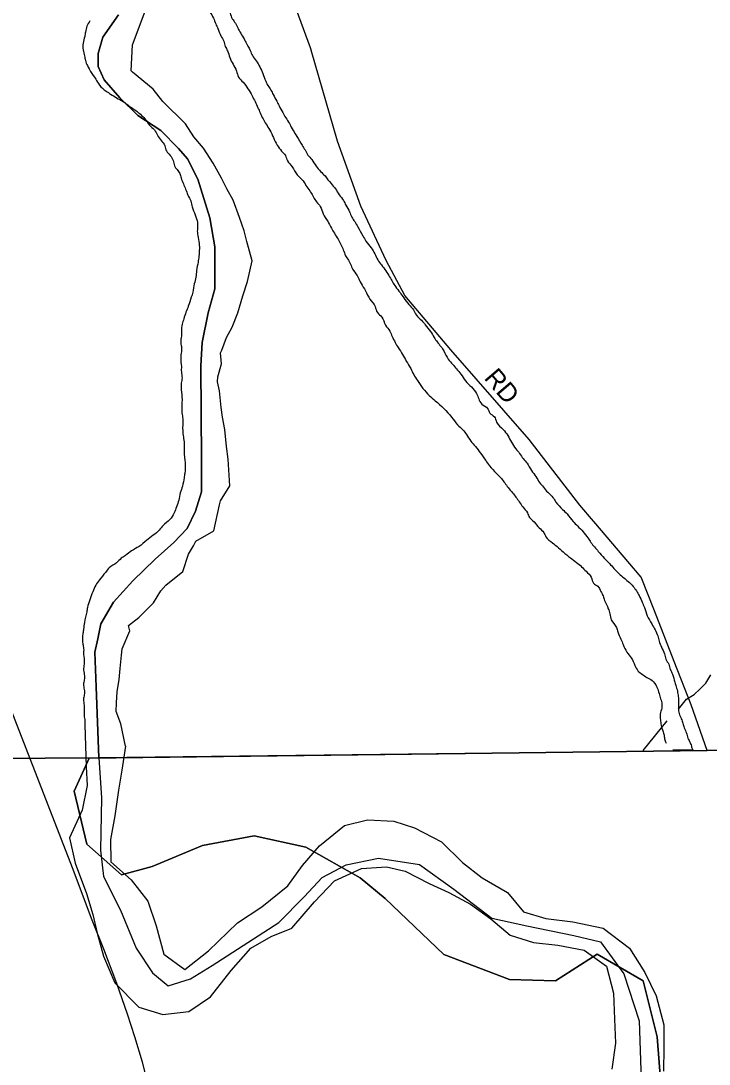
# Model space of a CAD drawing. Extents: x 2010165 to 2382125, y 1060529 to 1407316.
# Drawn here: x 2216012 to 2217860, y 1221171 to 1223974 of the extents above; entities that cross this region are included whole.
import ezdxf

# ---------------------------------------------------------------- set-up
doc = ezdxf.new("R2010")
doc.units = 0
for name, color, linetype in [('GM_X_Adjacent_County', 7, 'Continuous'), ('GM_X_City_Street', 7, 'Continuous'), ('GM_X_City_Street_Text', 7, 'Continuous'), ('GM_X_Corporation', 7, 'Continuous'), ('GM_X_County', 7, 'Continuous'), ('GM_X_Major_River', 7, 'Continuous'), ('GM_X_Minor_River', 7, 'Continuous'), ('GM_X_Rail_Line', 7, 'Continuous')]:
    doc.layers.add(name, color=color, linetype=linetype)

msp = doc.modelspace()

# ---------------------------------------------------------------- linework, layer by layer
at = {"layer": 'GM_X_Adjacent_County'}
msp.add_lwpolyline([(2217732.1, 1221094.9), (2217720.9, 1221244.8), (2217683.4, 1221394.7), (2217559.6, 1221466.3), (2217447.4, 1221394.7), (2217323.7, 1221398.4), (2217147.6, 1221465.8), (2216990.3, 1221615.7), (2216922.8, 1221671.9), (2216776.7, 1221754.3), (2216638.1, 1221784.3), (2216499.5, 1221758.1), (2216364.6, 1221701.9), (2216282.2, 1221679.4), (2216188.5, 1221761.8), (2216154.8, 1221904.2), (2216195, 1221993.3), (2217854.6, 1222013.8), (2218902.3, 1222026.2), (2221110.2, 1222044.8)], dxfattribs=at)
at = {"layer": 'GM_X_City_Street'}
for points in [[(2216791.6, 1223895.7), (2216791.3, 1223896.6), (2216789.9, 1223901.8), (2216751.7, 1224004), (2216685.6, 1224126.2), (2216601.5, 1224218.3), (2216363.2, 1224492.7), (2216265.6, 1224627), (2216264.9, 1224628)], [(2217549.9, 1222630.2), (2217513.3, 1222673.4), (2217377.1, 1222849.7), (2217166.8, 1223090), (2217042.6, 1223236.2), (2216992.5, 1223330.4), (2216924.4, 1223476.7), (2216862.2, 1223651.1), (2216791.6, 1223895.7)], [(2217854.6, 1222013.8), (2217811.9, 1222136.4), (2217765.8, 1222252.6), (2217713.6, 1222389), (2217677.5, 1222479.1), (2217550.9, 1222628.9), (2217549.9, 1222630.2)], [(2217854.6, 1222013.8), (2218902.4, 1222026.2)]]:
    msp.add_lwpolyline(points, dxfattribs=at)
at = {"layer": 'GM_X_Corporation'}
for points in [[(2216273.8, 1223990.5), (2216231.7, 1223930.3), (2216219.7, 1223886.2), (2216219.6, 1223852.1), (2216235.6, 1223816), (2216277.5, 1223767.9), (2216325.5, 1223719.7), (2216387.4, 1223679.6), (2216435.4, 1223631.5), (2216459.3, 1223603.4), (2216487.3, 1223549.2), (2216519.2, 1223444.9), (2216533.1, 1223366.7), (2216533, 1223254.4), (2216514.9, 1223190.2), (2216498.9, 1223110), (2216494.8, 1223047.8), (2216496.6, 1222795.1), (2216496.5, 1222708.8), (2216480.4, 1222656.7), (2216458.4, 1222610.5), (2216422.4, 1222572.4), (2216372.3, 1222528.3), (2216312.3, 1222470.1), (2216260.3, 1222412), (2216226.2, 1222353.8), (2216218.2, 1222313.7), (2216210.1, 1222277.6), (2216214, 1222185.3), (2216221.3, 1221994.5), (2211174.9, 1221962.9)], [(2219698.9, 1222035.7), (2216221.3, 1221994.5), (2216214, 1222185.3), (2216210.1, 1222277.6), (2216218.2, 1222313.7), (2216226.2, 1222353.8), (2216260.3, 1222412), (2216312.3, 1222470.1), (2216372.3, 1222528.3), (2216422.4, 1222572.4), (2216458.4, 1222610.5), (2216480.4, 1222656.7), (2216496.5, 1222708.8), (2216496.6, 1222795.1), (2216494.8, 1223047.8), (2216498.9, 1223110), (2216514.9, 1223190.2), (2216533, 1223254.4), (2216533.1, 1223366.7), (2216519.2, 1223444.9), (2216487.3, 1223549.2), (2216459.3, 1223603.4), (2216435.4, 1223631.5), (2216387.4, 1223679.6), (2216325.5, 1223719.7), (2216277.5, 1223767.9), (2216235.6, 1223816), (2216219.6, 1223852.1), (2216219.7, 1223886.2), (2216231.7, 1223930.3), (2216273.8, 1223990.5)], [(2211174.9, 1221962.9), (2216221.3, 1221994.5), (2216228.4, 1221886.4), (2216225.9, 1221745.8), (2216233.7, 1221675.5), (2216279.5, 1221585), (2216321.3, 1221482.5), (2216365.2, 1221416.2), (2216407.2, 1221381.9), (2216467.4, 1221399.9), (2216525.7, 1221435.9), (2216704.6, 1221552), (2216773, 1221620.2), (2216821.3, 1221672.3), (2216885.6, 1221706.3), (2216971.8, 1221724.2), (2217082.1, 1221707.9), (2217174.1, 1221641.4), (2217276.1, 1221562.9), (2217370.3, 1221542.6), (2217496.6, 1221516.3), (2217568.7, 1221500.1), (2217630.6, 1221413.6), (2217672.3, 1221287), (2217677.8, 1221128.3)]]:
    msp.add_lwpolyline(points, dxfattribs=at)
at = {"layer": 'GM_X_County'}
msp.add_lwpolyline([(2221110.2, 1222044.8), (2218902.3, 1222026.2), (2217854.6, 1222013.8), (2216195, 1221993.3), (2216154.8, 1221904.2), (2216188.5, 1221761.8), (2216282.2, 1221679.4), (2216364.6, 1221701.9), (2216499.5, 1221758.1), (2216638.1, 1221784.3), (2216776.7, 1221754.3), (2216922.8, 1221671.9), (2216990.3, 1221615.7), (2217147.6, 1221465.8), (2217323.7, 1221398.4), (2217447.4, 1221394.7), (2217559.6, 1221466.3), (2217683.4, 1221394.7), (2217720.9, 1221244.8), (2217732.1, 1221094.9)], dxfattribs=at)
at = {"layer": 'GM_X_Major_River'}
for points in [[(2216292.7, 1222025.8), (2216280.4, 1222085.5), (2216267.3, 1222119), (2216268.9, 1222142.2), (2216270.5, 1222171.3), (2216276.1, 1222204.6), (2216278.2, 1222234.1), (2216281.7, 1222269.8), (2216283.7, 1222286.6), (2216304.4, 1222335), (2216301.2, 1222349.4), (2216328.2, 1222370.9), (2216367.7, 1222411), (2216387.6, 1222442.4), (2216400.9, 1222458.2), (2216446.4, 1222495.1), (2216461.5, 1222541.4), (2216475.5, 1222563.5), (2216482, 1222576.7), (2216529.6, 1222603.6), (2216545.3, 1222673.9), (2216547.6, 1222684.9), (2216573, 1222725.1), (2216568.6, 1222796.9), (2216564.1, 1222830.9), (2216559.5, 1222876), (2216553, 1222909.8), (2216549.4, 1222935.4), (2216544.9, 1222980.1), (2216540.1, 1223004.7), (2216540.7, 1223017.6), (2216550.6, 1223053.1), (2216547.6, 1223082.3), (2216551.9, 1223089.9), (2216564.2, 1223123.4), (2216578.9, 1223151.5), (2216594.8, 1223189.4), (2216607.6, 1223235.6), (2216620.2, 1223274.1), (2216632.5, 1223329.1), (2216618.2, 1223381.4), (2216611.3, 1223410.4), (2216599.1, 1223446.4), (2216581.8, 1223492.5), (2216565, 1223523.3), (2216550.5, 1223551.8), (2216528, 1223592), (2216502.2, 1223632.6), (2216476, 1223662.6), (2216453.9, 1223697.6), (2216393.4, 1223757.5), (2216366.6, 1223790.6), (2216311.6, 1223836.7), (2216308.1, 1223840.5), (2216311.1, 1223910.1), (2216348.1, 1224007.4)], [(2216183.6, 1222082.8), (2216187.1, 1221970.3), (2216189.6, 1221920.2), (2216176.1, 1221853.8), (2216142.8, 1221779.3), (2216157.4, 1221711.2), (2216188.1, 1221629.3), (2216204.6, 1221573.3), (2216217, 1221523.2), (2216233.6, 1221461.2), (2216264.2, 1221389.3), (2216328.8, 1221323.7), (2216393.1, 1221304.2), (2216463, 1221312.9), (2216520.7, 1221351.6), (2216576.2, 1221422.3), (2216629.7, 1221483), (2216683.5, 1221513.6), (2216739.3, 1221536.2), (2216800.7, 1221607), (2216854.3, 1221663.7), (2216926.1, 1221696.5), (2216994.1, 1221701.2), (2217044.2, 1221689.6), (2217108.6, 1221656.1), (2217160.8, 1221632.6), (2217219.1, 1221601), (2217273.5, 1221561.4), (2217325.9, 1221517.8), (2217388.1, 1221498.3), (2217454.2, 1221490.9), (2217524.4, 1221477.5), (2217584.8, 1221434), (2217603.5, 1221361.9), (2217606.1, 1221291.7), (2217608.6, 1221227.6), (2217599.2, 1221157.3)], [(2216292.8, 1222025.5), (2216283.3, 1221961.2), (2216273.8, 1221906.9), (2216264.3, 1221838.6), (2216252.9, 1221774.3), (2216253.4, 1221714.2), (2216307.9, 1221666.5), (2216352.4, 1221608.8), (2216375, 1221542.8), (2216395.7, 1221466.8), (2216452.1, 1221425.2), (2216515.7, 1221475.9), (2216593.1, 1221550.9), (2216658.7, 1221593.6), (2216728.3, 1221650.5), (2216767.9, 1221705), (2216813.4, 1221757.6), (2216881, 1221812.4), (2216942.9, 1221827.1), (2217013, 1221823.7), (2217069.2, 1221806.2), (2217141.6, 1221768.8), (2217198.1, 1221713.2), (2217250.5, 1221671.5), (2217318.9, 1221632.1), (2217361.4, 1221580.3), (2217421.6, 1221562.8), (2217493.7, 1221553.5), (2217575.9, 1221536.2), (2217646.5, 1221482.7), (2217687.1, 1221416.9), (2217717.6, 1221355), (2217738.3, 1221276.9), (2217738.9, 1221214.8), (2217737.4, 1221152.6)]]:
    msp.add_lwpolyline(points, dxfattribs=at)
for points in [[(2216197.3, 1223974.3), (2216189.2, 1223960.3), (2216185.2, 1223944.3), (2216183.1, 1223932.2), (2216179.1, 1223914.2), (2216179, 1223896.1), (2216183, 1223880.1), (2216184.9, 1223868.1), (2216190.9, 1223854), (2216198.9, 1223837.9), (2216212.8, 1223817.8), (2216222.8, 1223801.8), (2216240.8, 1223785.7), (2216252.7, 1223777.6), (2216268.7, 1223767.6), (2216286.7, 1223757.5), (2216302.7, 1223745.4), (2216320.7, 1223733.3), (2216332.7, 1223723.3), (2216344.7, 1223711.2), (2216356.6, 1223695.1), (2216370.6, 1223681.1), (2216378.6, 1223667), (2216388.5, 1223652.9), (2216398.5, 1223638.9), (2216402.5, 1223624.8), (2216412.4, 1223612.8), (2216420.4, 1223598.7), (2216424.4, 1223584.7), (2216438.3, 1223564.6), (2216442.3, 1223552.5), (2216448.2, 1223536.5), (2216454.2, 1223522.4), (2216460.2, 1223506.3), (2216468.1, 1223490.3), (2216472.1, 1223474.2), (2216486, 1223432.1), (2216485.9, 1223416), (2216485.9, 1223402), (2216489.8, 1223381.9), (2216489.7, 1223341.8), (2216487.7, 1223325.8), (2216483.6, 1223303.7), (2216481.5, 1223285.7), (2216477.5, 1223267.7), (2216473.4, 1223245.6), (2216469.4, 1223231.6), (2216461.3, 1223207.6), (2216455.2, 1223191.5), (2216449.2, 1223173.5), (2216445.1, 1223159.5), (2216443.1, 1223139.4), (2216443, 1223127.4), (2216441, 1223111.4), (2216442.9, 1223099.3), (2216442.9, 1223085.3), (2216440.9, 1223069.2), (2216442.8, 1223045.2), (2216442.7, 1223031.1), (2216444.7, 1223015.1), (2216442.6, 1223001.1), (2216442.6, 1222983), (2216444.5, 1222956.9), (2216444.4, 1222920.8), (2216446.4, 1222904.8), (2216446.3, 1222872.7), (2216448.2, 1222856.6), (2216450.2, 1222838.6), (2216450.1, 1222812.5), (2216452, 1222794.5), (2216451.9, 1222758.4), (2216449.9, 1222746.4), (2216445.8, 1222724.3), (2216439.8, 1222706.3), (2216435.7, 1222686.2), (2216429.7, 1222668.2), (2216423.6, 1222652.2), (2216411.5, 1222634.2), (2216393.5, 1222618.2), (2216383.4, 1222606.2), (2216367.4, 1222592.2), (2216349.3, 1222578.2), (2216329.2, 1222562.2), (2216309.2, 1222550.2), (2216293.1, 1222538.2), (2216281.1, 1222530.2), (2216269, 1222518.3), (2216249, 1222504.3), (2216238.9, 1222492.3), (2216222.8, 1222472.2), (2216212.8, 1222458.2), (2216204.7, 1222440.2), (2216196.7, 1222418.2), (2216190.6, 1222398.1), (2216188.5, 1222386.1), (2216182.5, 1222358.1), (2216180.4, 1222340)], [(2216180.4, 1222340), (2216178.4, 1222328), (2216178.3, 1222299.9), (2216180.3, 1222287.9), (2216180.2, 1222271.8), (2216182.1, 1222249.8), (2216180.1, 1222233.7), (2216182, 1222217.7), (2216182, 1222203.7), (2216180, 1222191.6), (2216181.9, 1222177.6), (2216181.9, 1222163.6), (2216179.8, 1222151.5), (2216181.8, 1222135.5), (2216181.7, 1222107.4), (2216183.7, 1222093.4), (2216183.6, 1222082.8)]]:
    msp.add_spline(points, degree=3, dxfattribs=at)
at = {"layer": 'GM_X_Minor_River'}
msp.add_line((2217816.7, 1222015.7), (2217763, 1222015.1), dxfattribs=at)
for points in [[(2217777.8, 1222124.6), (2217799.6, 1222151.8), (2217819.5, 1222164.1), (2217835.4, 1222178.3), (2217851.2, 1222194.6), (2217864.9, 1222216.9)], [(2217682.9, 1222014.2), (2217747.4, 1222093.4)]]:
    msp.add_lwpolyline(points, dxfattribs=at)
for points in [[(2215982.4, 1225113.9), (2215986.4, 1225101.9), (2215998.4, 1225083.8), (2216030.2, 1225019.6), (2216040.2, 1225003.5), (2216044.1, 1224991.4), (2216078, 1224923.2), (2216085.9, 1224909.1), (2216095.9, 1224893), (2216103.8, 1224875), (2216111.8, 1224862.9), (2216121.8, 1224842.8), (2216129.7, 1224828.8), (2216139.7, 1224812.7), (2216145.7, 1224800.7), (2216153.6, 1224786.6), (2216159.6, 1224772.5), (2216169.6, 1224756.5), (2216179.5, 1224738.4), (2216185.5, 1224724.3), (2216195.4, 1224710.3), (2216207.4, 1224692.2), (2216213.4, 1224680.1), (2216223.3, 1224666.1), (2216229.3, 1224652), (2216245.3, 1224627.9), (2216251.2, 1224609.9), (2216263.2, 1224593.8), (2216279.1, 1224573.7), (2216285.1, 1224559.6), (2216295.1, 1224545.6), (2216303, 1224531.5), (2216311, 1224515.4), (2216321, 1224499.4), (2216330.9, 1224485.3), (2216336.9, 1224473.3), (2216350.9, 1224457.2), (2216362.9, 1224449.1), (2216374.9, 1224447.1), (2216388.9, 1224441), (2216400.8, 1224431), (2216412.8, 1224410.9), (2216410.7, 1224388.8), (2216412.7, 1224374.8), (2216414.6, 1224358.7), (2216418.6, 1224344.7), (2216422.6, 1224332.6), (2216426.5, 1224318.6), (2216432.5, 1224302.5), (2216436.5, 1224290.5), (2216444.4, 1224272.4), (2216450.4, 1224258.4), (2216458.3, 1224242.3), (2216464.3, 1224226.2), (2216476.2, 1224198.1), (2216484.2, 1224184.1), (2216490.2, 1224172), (2216496.1, 1224158), (2216504.1, 1224143.9), (2216512.1, 1224127.9), (2216518, 1224115.8), (2216526, 1224101.8), (2216536, 1224083.7), (2216541.9, 1224071.6), (2216545.9, 1224057.6), (2216557.8, 1224029.5), (2216561.8, 1224015.4), (2216571.8, 1223999.3), (2216577.7, 1223983.3), (2216585.7, 1223971.2), (2216593.6, 1223957.2), (2216599.6, 1223945.1), (2216609.6, 1223929.1), (2216615.6, 1223917), (2216627.5, 1223894.9), (2216633.5, 1223880.9), (2216643.4, 1223866.8), (2216653.4, 1223850.7), (2216661.3, 1223832.7), (2216669.3, 1223812.6), (2216675.3, 1223800.5), (2216683.2, 1223788.5), (2216689.2, 1223776.4), (2216699.2, 1223758.4), (2216705.1, 1223746.3), (2216715.1, 1223728.2), (2216723.1, 1223714.2), (2216733, 1223698.1), (2216743, 1223680), (2216752.9, 1223664), (2216766.9, 1223639.9), (2216774.9, 1223627.8), (2216782.8, 1223613.8), (2216792.8, 1223601.7), (2216804.8, 1223583.6), (2216816.7, 1223569.5), (2216828.7, 1223557.5)], [(2215987.5, 1225044.3), (2215997.5, 1225032.3), (2216003.5, 1225016.2), (2216009.4, 1225004.1), (2216017.4, 1224990.1), (2216021.4, 1224974), (2216029.3, 1224954), (2216033.3, 1224941.9), (2216037.2, 1224929.9), (2216043.2, 1224917.8), (2216055.2, 1224895.7), (2216067.1, 1224869.6), (2216075, 1224847.6), (2216081, 1224825.5), (2216088.9, 1224809.4), (2216094.9, 1224795.4), (2216108.8, 1224767.3), (2216120.8, 1224751.2), (2216126.8, 1224739.1), (2216136.7, 1224725.1), (2216142.7, 1224713), (2216154.7, 1224696.9), (2216166.6, 1224680.9), (2216178.6, 1224666.8), (2216190.6, 1224640.7), (2216198.5, 1224620.6), (2216210.5, 1224608.6), (2216218.4, 1224590.5), (2216230.4, 1224572.4), (2216236.4, 1224558.3), (2216252.3, 1224538.2), (2216260.3, 1224522.2), (2216266.2, 1224504.1), (2216278.2, 1224490.1), (2216284.2, 1224474), (2216294.1, 1224449.9), (2216306, 1224423.8), (2216314, 1224411.7), (2216320, 1224397.7), (2216327.9, 1224385.6), (2216335.9, 1224365.6), (2216349.8, 1224341.5), (2216357.8, 1224327.4), (2216365.7, 1224291.3), (2216369.7, 1224277.2), (2216375.6, 1224259.2), (2216381.6, 1224247.1), (2216389.5, 1224229.1), (2216399.5, 1224211), (2216409.5, 1224196.9), (2216417.4, 1224180.8), (2216425.4, 1224166.8), (2216435.4, 1224154.7), (2216439.3, 1224140.7), (2216445.3, 1224128.6), (2216451.3, 1224114.6), (2216461.2, 1224100.5), (2216469.2, 1224086.4), (2216479.2, 1224070.4), (2216495.1, 1224042.3), (2216503.1, 1224030.2), (2216519, 1223998.1), (2216529, 1223982), (2216534.9, 1223965.9), (2216540.9, 1223953.9), (2216548.8, 1223933.8), (2216556.8, 1223919.8), (2216560.8, 1223905.7), (2216566.7, 1223893.7), (2216572.7, 1223875.6), (2216590.6, 1223839.5), (2216596.6, 1223823.4), (2216608.5, 1223809.3), (2216632.5, 1223773.2), (2216648.4, 1223741), (2216654.3, 1223727), (2216662.3, 1223710.9), (2216670.3, 1223696.9), (2216680.2, 1223680.8), (2216700.1, 1223640.6), (2216712.1, 1223624.6), (2216722.1, 1223612.5), (2216728, 1223598.4), (2216740, 1223582.4), (2216754, 1223560.3), (2216769.9, 1223544.2), (2216779.9, 1223528.1), (2216789.9, 1223514.1), (2216805.8, 1223487.9), (2216815.8, 1223475.9), (2216823.7, 1223455.8), (2216835.7, 1223435.7), (2216845.6, 1223417.6), (2216853.6, 1223403.6), (2216863.6, 1223387.5), (2216877.5, 1223359.4), (2216883.4, 1223343.3)], [(2216828.7, 1223557.5), (2216844.7, 1223537.4), (2216856.6, 1223523.3), (2216866.6, 1223507.2), (2216878.6, 1223491.2), (2216884.5, 1223479.1), (2216894.5, 1223461), (2216900.5, 1223447), (2216908.4, 1223434.9), (2216916.4, 1223420.9), (2216930.3, 1223396.8), (2216938.3, 1223382.7), (2216952.3, 1223364.6), (2216962.2, 1223348.6), (2216970.2, 1223332.5), (2216980.2, 1223318.4), (2216992.1, 1223302.3), (2217002.1, 1223286.3), (2217018, 1223260.2), (2217030, 1223244.1), (2217040, 1223230), (2217053.9, 1223211.9), (2217065.9, 1223197.9), (2217073.9, 1223183.8), (2217087.8, 1223169.7), (2217097.8, 1223157.7), (2217111.8, 1223139.6), (2217121.7, 1223123.5), (2217129.7, 1223111.5), (2217139.7, 1223099.4), (2217147.7, 1223087.3), (2217159.6, 1223065.2), (2217171.6, 1223051.2), (2217181.6, 1223039.1), (2217193.5, 1223025.1), (2217205.5, 1223007), (2217221.5, 1222990.9), (2217235.4, 1222972.8), (2217241.4, 1222958.7), (2217249.4, 1222944.7), (2217265.3, 1222932.6), (2217271.3, 1222920.6), (2217283.3, 1222910.5), (2217289.3, 1222896.4), (2217307.2, 1222876.3), (2217319.2, 1222860.3), (2217329.1, 1222842.2), (2217341.1, 1222824.1), (2217351.1, 1222812.1), (2217361, 1222798), (2217371, 1222785.9), (2217383, 1222765.8), (2217394.9, 1222749.8), (2217404.9, 1222733.7), (2217414.9, 1222721.6), (2217426.8, 1222707.6), (2217440.8, 1222693.5), (2217448.8, 1222681.4), (2217466.7, 1222661.3), (2217478.7, 1222649.3), (2217494.7, 1222629.2), (2217506.7, 1222617.1), (2217534.6, 1222584.9), (2217542.6, 1222572.9), (2217562.5, 1222548.8), (2217578.5, 1222530.7), (2217592.4, 1222516.6), (2217604.4, 1222502.5), (2217618.4, 1222488.5), (2217642.4, 1222468.3), (2217656.3, 1222454.3), (2217672.3, 1222430.1), (2217680.2, 1222412.1), (2217686.2, 1222398), (2217694.1, 1222375.9), (2217706.1, 1222353.9), (2217722, 1222321.7), (2217726, 1222307.7), (2217731.9, 1222291.6), (2217739.9, 1222273.6), (2217743.8, 1222259.5), (2217751.8, 1222245.4), (2217755.8, 1222231.4), (2217761.8, 1222219.3), (2217767.7, 1222197.3), (2217771.7, 1222185.2), (2217775.6, 1222169.2), (2217777.6, 1222155.1), (2217777.5, 1222127.1), (2217779.5, 1222113), (2217785.4, 1222099), (2217789.4, 1222086.9), (2217793.4, 1222074.9), (2217799.3, 1222060.8), (2217803.3, 1222046.8), (2217809.3, 1222034.7), (2217813.2, 1222022.7)], [(2216883.4, 1223343.3), (2216891.4, 1223331.3), (2216905.4, 1223303.2), (2216917.3, 1223285.1), (2216925.3, 1223269), (2216937.2, 1223248.9), (2216949.2, 1223226.8), (2216963.1, 1223206.8), (2216969.1, 1223190.7), (2216981.1, 1223178.6), (2216991, 1223156.6), (2217003, 1223140.5), (2217008.9, 1223126.4), (2217016.9, 1223110.3), (2217024.9, 1223096.3), (2217036.8, 1223078.2), (2217046.8, 1223060.1), (2217058.7, 1223040.1), (2217066.7, 1223024), (2217076.7, 1223007.9), (2217108.6, 1222967.7), (2217124.6, 1222953.6), (2217168.5, 1222909.4), (2217184.4, 1222889.3), (2217198.4, 1222875.2), (2217208.4, 1222863.2), (2217220.3, 1222845.1), (2217232.3, 1222831), (2217246.3, 1222812.9), (2217260.2, 1222792.8), (2217270.2, 1222778.8), (2217288.2, 1222758.7), (2217302.1, 1222744.6), (2217320.1, 1222720.5), (2217332, 1222706.4), (2217350, 1222682.3), (2217360, 1222668.2), (2217371.9, 1222652.2), (2217377.9, 1222640.1), (2217389.9, 1222628), (2217403.8, 1222612), (2217415.8, 1222599.9), (2217421.8, 1222587.8), (2217439.8, 1222571.8), (2217451.7, 1222561.7), (2217467.7, 1222547.6), (2217487.7, 1222531.5), (2217503.7, 1222519.4), (2217517.7, 1222507.4), (2217529.6, 1222495.3), (2217543.6, 1222479.2), (2217549.6, 1222463.2), (2217561.5, 1222455.1), (2217569.5, 1222441.1), (2217575.5, 1222429), (2217579.5, 1222417), (2217589.4, 1222394.9), (2217593.4, 1222380.8), (2217597.3, 1222364.8), (2217611.3, 1222344.7), (2217615.2, 1222332.6), (2217623.2, 1222312.6), (2217629.2, 1222298.5), (2217639.1, 1222278.4), (2217651.1, 1222262.4), (2217661, 1222242.3), (2217669, 1222228.2), (2217681, 1222218.2), (2217693, 1222210.1), (2217707, 1222202), (2217718.9, 1222186), (2217728.8, 1222155.9), (2217732.8, 1222141.8), (2217732.8, 1222127.8), (2217728.7, 1222111.8), (2217728.7, 1222099.7), (2217730.6, 1222085.7), (2217734.6, 1222069.6), (2217738.6, 1222057.6), (2217740.5, 1222045.5), (2217744.4, 1222033.8)], [(2217813.2, 1222022.7), (2217814.9, 1222019.2), (2217816.7, 1222015.7)]]:
    msp.add_spline(points, degree=3, dxfattribs=at)
at = {"layer": 'GM_X_Rail_Line'}
msp.add_lwpolyline([(2216362.3, 1221081.4), (2216338, 1221176.4), (2216317.4, 1221244.1), (2216297.8, 1221305.5), (2216269.4, 1221387.6), (2216234.8, 1221480), (2216203.3, 1221557.5), (2216150.6, 1221698.4), (2215491.2, 1223394)], dxfattribs=at)

# ---------------------------------------------------------------- texts
at = {"layer": 'GM_X_City_Street_Text'}
msp.add_text('RD', height=50, rotation=310.6039, dxfattribs=at).set_placement((2217253.7, 1223013.7))

doc.saveas('drawing.dxf')
